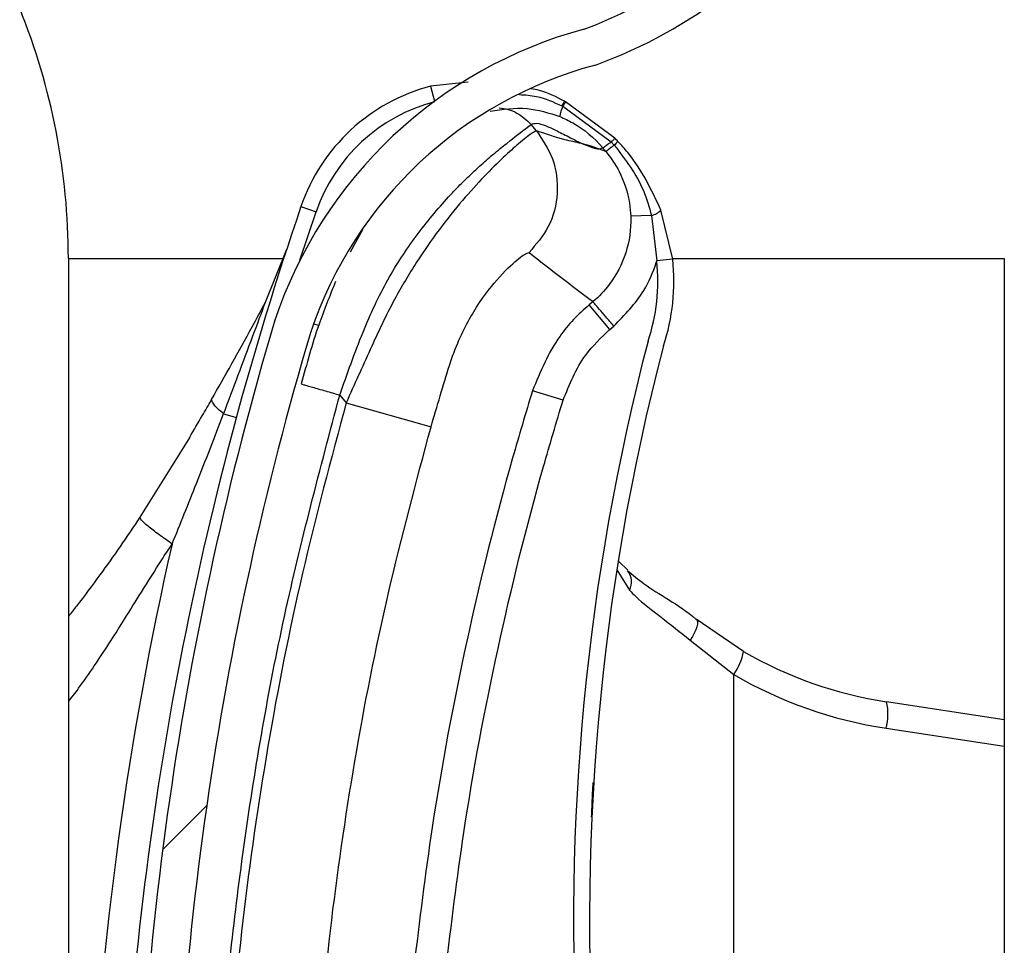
# Model space of a CAD drawing. Header units: inches. Extents: x 170 to 284, y 215 to 248.
# Tile 481 of 656: x 210.7916 to 210.8546, y 224.3005 to 224.3598. Entities that reach past the tile are written whole.
import ezdxf

# ---------------------------------------------------------------- set-up
doc = ezdxf.new("R2010")
doc.units = ezdxf.units.IN
doc.header["$LTSCALE"] = 0.25
doc.header["$MEASUREMENT"] = 0
doc.layers.add('RH FRONT OF HOOD', color=7, linetype='Continuous')

msp = doc.modelspace()

# ---------------------------------------------------------------- hatches: boundary and pattern name
at = {"layer": 'RH FRONT OF HOOD'}
h = msp.add_hatch(dxfattribs=at)
h.set_pattern_fill('ANSI31', color=256, scale=0.34241245, angle=2.8e-322, style=0)
h.set_pattern_definition([(45, (200.7563139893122, 218.4993357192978), (-0.03026527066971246, 0.03026527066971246), [])])
edge = h.paths.add_edge_path(flags=0)
edge.add_arc((210.829581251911, 224.1879290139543), 0.001712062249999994, 450.0000000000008, 472.2104203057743)
edge.add_line((210.8289340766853, 224.1895140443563), (210.8280215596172, 224.191748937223))
edge.add_arc((210.829581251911, 224.1879290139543), 0.004126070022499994, 449.9999999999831, 472.2104203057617, ccw=False)
edge.add_arc((210.829581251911, 224.1790262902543), 0.01302879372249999, 401.4761673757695, 449.99999999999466, ccw=False)
edge.add_arc((210.825335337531, 224.1758760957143), 0.01830194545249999, 360, 400.06137300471, ccw=False)
edge.add_arc((210.831875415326, 224.1758760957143), 0.01176186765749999, 292.1408576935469, 360, ccw=False)
edge.add_arc((210.829581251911, 224.1791290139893), 0.01566536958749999, 235.2570680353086, 295.4307998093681, ccw=False)
edge.add_arc((210.834820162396, 224.1872441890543), 0.02532140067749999, 212.8542481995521, 235.9809333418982, ccw=False)
edge.add_arc((210.826670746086, 224.1808753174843), 0.01504902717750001, 172.1557183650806, 209.3146496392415, ccw=False)
edge.add_arc((210.839100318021, 224.1795399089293), 0.02754708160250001, 453.308503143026, 532.9325737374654, ccw=False)
edge.add_arc((210.835847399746, 224.2156301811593), 0.008748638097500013, 280.9586189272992, 427.9414322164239)
edge.add_arc((210.8557071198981, 224.2779834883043), 0.05672062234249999, 179.5706357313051, 253.00989973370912, ccw=False)
edge.add_arc((211.014038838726, 224.2791819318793), 0.2150521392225, 163.4260275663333, 180.2060536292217, ccw=False)
edge.add_arc((210.835265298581, 224.3313313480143), 0.02884824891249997, 465.15884346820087, 521.4137567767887, ccw=False)
edge.add_arc((210.817939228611, 224.3858776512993), 0.0284373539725, 290.1205938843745, 343.7190675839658)
edge.add_arc((210.830779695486, 224.3817002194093), 0.01494630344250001, 345.2914408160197, 400.5471921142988)
edge.add_arc((210.827355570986, 224.3798854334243), 0.0187470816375, 397.9578745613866, 431.4396159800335)
edge.add_arc((210.829581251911, 224.3847134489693), 0.0134739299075, 433.877557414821, 472.2736457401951)
edge.add_arc((210.827013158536, 224.3917329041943), 0.006011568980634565, 474.982532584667, 495.7175736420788)
edge.add_arc((210.836806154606, 224.3844737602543), 0.01816498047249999, 500.8992600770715, 540.0000000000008)
edge.add_arc((210.829581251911, 224.3844737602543), 0.01094007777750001, 180, 270)
edge.add_arc((210.829581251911, 224.3753998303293), 0.001866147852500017, 270, 285.642246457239)
edge.add_line((210.8300844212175, 224.3736027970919), (210.8307353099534, 224.3712781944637))
edge.add_arc((210.829581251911, 224.3753998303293), 0.004280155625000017, 270.00000000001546, 285.6422464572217, ccw=False)
edge.add_arc((210.829581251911, 224.3844737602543), 0.01335408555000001, 179.9999999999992, 270.00000000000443, ccw=False)
edge.add_arc((210.836806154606, 224.3844737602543), 0.020578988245, 500.61135831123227, 540, ccw=False)
edge.add_arc((210.827013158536, 224.3917329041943), 0.008425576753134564, 474.57766718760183, 496.4997109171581, ccw=False)
edge.add_arc((210.829581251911, 224.3847134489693), 0.01588793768, 433.6903022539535, 472.4705806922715, ccw=False)
edge.add_arc((210.827355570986, 224.3798854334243), 0.02116108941, 398.1045307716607, 431.57717173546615, ccw=False)
edge.add_arc((210.830779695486, 224.3817002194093), 0.01736031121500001, 345.180248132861, 400.3658533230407, ccw=False)
edge.add_arc((210.817939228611, 224.3858776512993), 0.030851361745, 289.9181572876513, 343.77953759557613, ccw=False)
edge.add_arc((210.835265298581, 224.3313313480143), 0.02643424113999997, 464.9417095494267, 521.3236131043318)
edge.add_arc((211.014038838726, 224.2791819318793), 0.21263813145, 523.4376684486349, 540.2096895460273)
edge.add_arc((210.8557071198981, 224.2779834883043), 0.05430661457, 539.5566266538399, 613.1145348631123)
edge.add_arc((210.835847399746, 224.2156301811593), 0.01116264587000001, 280.0610388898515, 428.5290871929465, ccw=False)
edge.add_arc((210.839100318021, 224.1795399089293), 0.02513307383, 452.9714001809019, 532.9706577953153)
edge.add_arc((210.826670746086, 224.1808753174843), 0.01263501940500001, 532.0830472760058, 568.9826967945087)
edge.add_arc((210.834820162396, 224.1872441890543), 0.022907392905, 213.0443063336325, 236.0197152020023)
edge.add_arc((210.829581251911, 224.1791290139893), 0.01325136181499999, 235.1922404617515, 295.7352497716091)
edge.add_arc((210.831875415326, 224.1758760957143), 0.009347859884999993, 291.7225241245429, 360)
edge.add_arc((210.825335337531, 224.1758760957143), 0.01588793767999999, 360, 399.952178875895)
edge.add_arc((210.829581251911, 224.1790262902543), 0.01061478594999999, 401.6345013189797, 450.0000000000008)

# ---------------------------------------------------------------- linework, layer by layer
for p, q in [((210.8202924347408, 224.3557674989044), (210.8178930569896, 224.3555179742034)), ((210.8178930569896, 224.3555179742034), (210.8181468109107, 224.3545515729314)), ((210.8264794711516, 224.354552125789), (210.826478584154, 224.354552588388)), ((210.8265410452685, 224.3545198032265), (210.8264794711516, 224.354552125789)), ((210.8262972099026, 224.3542622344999), (210.8262981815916, 224.35426177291)), ((210.8262981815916, 224.35426177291), (210.8263603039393, 224.3542320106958)), ((210.8263603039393, 224.3542320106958), (210.8263611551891, 224.3542315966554)), ((210.8263611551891, 224.3542315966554), (210.8294648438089, 224.3519472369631)), ((210.8265419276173, 224.3545193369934), (210.8265410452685, 224.3545198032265)), ((210.8296833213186, 224.3521956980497), (210.8265419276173, 224.3545193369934)), ((210.8261733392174, 224.353574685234), (210.8261740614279, 224.353574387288)), ((210.8246730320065, 224.3526601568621), (210.8243252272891, 224.3530715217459)), ((210.8291087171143, 224.3513443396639), (210.8281773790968, 224.3516768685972)), ((210.8294648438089, 224.3519472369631), (210.829655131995, 224.3517416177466)), ((210.8095988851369, 224.3478098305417), (210.8105706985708, 224.3474769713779)), ((210.8095349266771, 224.3443762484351), (210.8105706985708, 224.3474769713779)), ((210.8320430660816, 224.347236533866), (210.8307094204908, 224.3471873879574)), ((210.8320430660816, 224.347236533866), (210.8323752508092, 224.3443247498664)), ((210.8333963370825, 224.3444369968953), (210.8326457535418, 224.3475839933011)), ((210.8135333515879, 224.3463186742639), (210.8127396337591, 224.3448799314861)), ((210.7947053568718, 224.3444764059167), (210.8084426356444, 224.3444764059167)), ((210.7947053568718, 224.3444764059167), (210.7947053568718, 224.285685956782)), ((210.8073302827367, 224.3416939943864), (210.808685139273, 224.3450829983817)), ((210.8333869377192, 224.3444764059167), (210.8546275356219, 224.3444764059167)), ((210.8546275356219, 224.3444764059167), (210.8546275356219, 220.0917137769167)), ((210.8333963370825, 224.3444369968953), (210.8323752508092, 224.3443247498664)), ((210.8282945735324, 224.3417188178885), (210.8280465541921, 224.3415091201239)), ((210.8293722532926, 224.3399411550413), (210.8280465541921, 224.3415091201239)), ((210.8104010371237, 224.3403056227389), (210.8107293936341, 224.3402048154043)), ((210.8293722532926, 224.3399411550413), (210.8296202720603, 224.3401508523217)), ((210.8120815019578, 224.3357369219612), (210.812494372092, 224.33524860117)), ((210.8263757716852, 224.3354012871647), (210.8244129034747, 224.3360038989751)), ((210.812494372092, 224.33524860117), (210.8179245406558, 224.3337004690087)), ((210.8046433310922, 224.3345287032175), (210.8054618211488, 224.334306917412)), ((210.8024754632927, 224.333033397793), (210.7992892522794, 224.3279069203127)), ((210.8299404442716, 224.325071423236), (210.8305339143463, 224.3245137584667)), ((210.8298300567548, 224.3245384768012), (210.8306316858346, 224.3232332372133)), ((210.8379397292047, 224.3193126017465), (210.8348993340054, 224.3213798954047)), ((210.8345125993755, 224.3200356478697), (210.8373029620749, 224.3178323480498)), ((210.8373029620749, 224.2524116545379), (210.8373029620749, 224.3178323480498)), ((210.8546275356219, 224.3149368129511), (210.8470902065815, 224.3160868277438)), ((210.8470554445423, 224.3143943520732), (210.8546275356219, 224.3132390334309))]:
    msp.add_line(p, q, dxfattribs=at)
at = {"layer": 'RH FRONT OF HOOD', "flags": 128}
msp.add_lwpolyline([(210.8348993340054, 224.3213798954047), (210.8349553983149, 224.3213058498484), (210.8349809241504, 224.3211970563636), (210.8349752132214, 224.3210564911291), (210.8349384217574, 224.3208879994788), (210.8348715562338, 224.3206961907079), (210.8347764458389, 224.3204863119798), (210.8346556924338, 224.3202641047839), (210.8345125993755, 224.3200356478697)], dxfattribs=at)
at = {"layer": 'RH FRONT OF HOOD'}
for centre, radius, start, end in [((210.817939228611, 224.3858776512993), 0.02843735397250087, 290.1205938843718, 343.7190675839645), ((210.817939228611, 224.3858776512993), 0.03085136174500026, 289.91815728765, 343.7795375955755), ((210.7519038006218, 224.3444764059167), 0.04280155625, 0, 21.99999999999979), ((210.835265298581, 224.3313313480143), 0.02884824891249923, 105.1588434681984, 161.4137567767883), ((210.835265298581, 224.3313313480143), 0.02643424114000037, 104.9417095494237, 161.3236131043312), ((210.8209367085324, 224.3439264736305), 0.01198443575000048, 104.7123854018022, 161.0929786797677), ((210.8277065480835, 224.3535836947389), 0.001564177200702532, 141.7256942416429, 154.2910519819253), ((210.8277110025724, 224.353581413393), 0.001568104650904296, 141.7542666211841, 154.2863466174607), ((210.8209367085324, 224.3439264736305), 0.01095719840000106, 104.712385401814, 161.0929786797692), ((210.8284075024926, 224.3532944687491), 0.00225166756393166, 155.3939551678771, 172.8510957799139), ((210.8284101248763, 224.3532930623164), 0.002253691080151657, 155.3897650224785, 172.8291455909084), ((210.8278097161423, 224.3535223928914), 0.001613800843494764, 141.826092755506, 153.9140894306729), ((210.8278088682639, 224.3535227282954), 0.001611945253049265, 141.8104826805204, 153.9114578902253), ((211.0140036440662, 224.2777984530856), 0.2160622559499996, 161.092978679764, 176.5597220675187), ((210.8316909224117, 224.3485437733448), 0.001353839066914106, 285.0764398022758, 314.8519014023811), ((210.8204625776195, 224.3430152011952), 0.01198443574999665, 341.341097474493, 6.273281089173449), ((210.8204625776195, 224.3430152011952), 0.0130116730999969, 341.5025581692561, 6.273281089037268), ((211.014038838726, 224.2791819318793), 0.2150521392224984, 163.4260275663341, 180.2060536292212), ((211.014038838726, 224.2791819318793), 0.2126381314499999, 163.4376684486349, 180.2096895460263), ((210.9735989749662, 224.3020926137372), 0.1465525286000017, 165.3406183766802, 202.0185750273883), ((210.9735989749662, 224.3020926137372), 0.1455252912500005, 165.3544246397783, 203.870550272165), ((211.0140036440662, 224.2777984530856), 0.2180957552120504, 167.1792232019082, 177.2535733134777), ((210.8296418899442, 224.3237622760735), 0.001122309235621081, 331.8758133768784, 39.94683461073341), ((210.8343779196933, 224.3199677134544), 0.003621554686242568, 323.8694765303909, 349.5782562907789), ((210.8510153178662, 224.3418124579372), 0.02602334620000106, 239.8373732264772, 261.3249484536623), ((210.8512387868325, 224.3418124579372), 0.02773540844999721, 239.8373732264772, 261.3249484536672), ((210.8437595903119, 224.3153086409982), 0.003420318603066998, 344.4956794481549, 13.15103634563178)]:
    msp.add_arc(centre, radius, start, end, dxfattribs=at)
for points, knots in [([(210.826478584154, 224.354552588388), (210.825953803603, 224.3548307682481), (210.8252629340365, 224.3551969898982), (210.8245005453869, 224.3553246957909), (210.8243172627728, 224.3553553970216)], [0, 0, 0, 0, 0.7595942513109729, 1, 1, 1, 1]), ([(210.8235815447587, 224.3549831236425), (210.823951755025, 224.3549616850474), (210.8249002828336, 224.3549067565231), (210.8257681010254, 224.3545063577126), (210.8262972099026, 224.3542622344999)], [0, 0, 0, 0, 0.3902998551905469, 1, 1, 1, 1]), ([(210.8217136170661, 224.3539118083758), (210.8225050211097, 224.354035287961), (210.8240226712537, 224.3542720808), (210.8254772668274, 224.3538004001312), (210.8261733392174, 224.353574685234)], [0, 0, 0, 0, 0.5214667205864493, 1, 1, 1, 1]), ([(210.8222872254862, 224.3541418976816), (210.8224773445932, 224.3541136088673), (210.8228727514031, 224.3540547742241), (210.8236097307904, 224.3537519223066), (210.8240433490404, 224.3533395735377), (210.8243252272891, 224.3530715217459)], [0, 0, 0, 0, 0.2447599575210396, 0.5090480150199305, 1, 1, 1, 1]), ([(210.8261740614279, 224.353574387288), (210.8264536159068, 224.3534461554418), (210.8274865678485, 224.3529723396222), (210.8283807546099, 224.3522069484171), (210.8289151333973, 224.351573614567), (210.8289151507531, 224.3515735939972)], [0, 0, 0, 0, 0.2706300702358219, 0.9999763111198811, 1, 1, 1, 1]), ([(210.8120815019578, 224.3357369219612), (210.8125573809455, 224.3370933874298), (210.8134557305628, 224.3396540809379), (210.8150711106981, 224.3431450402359), (210.8166735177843, 224.345556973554), (210.818005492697, 224.3472596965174), (210.8189203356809, 224.3483030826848), (210.8197119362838, 224.3491315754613), (210.8203807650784, 224.3497915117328), (210.8211255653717, 224.3504865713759), (210.8219593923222, 224.3512122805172), (210.8230887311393, 224.3521203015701), (210.8240787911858, 224.3528802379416), (210.8242479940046, 224.3530115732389), (210.8243252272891, 224.3530715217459)], [0, 0, 0, 0, 0.1307156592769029, 0.2467609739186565, 0.3577928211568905, 0.4170971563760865, 0.4791482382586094, 0.5177152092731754, 0.5590896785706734, 0.603294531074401, 0.6633484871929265, 0.7353692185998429, 0.8792082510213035, 1, 1, 1, 1]), ([(210.8246730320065, 224.3526601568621), (210.8245936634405, 224.3526284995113), (210.8244323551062, 224.3525641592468), (210.8236438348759, 224.3519454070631), (210.8225828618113, 224.3510022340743), (210.8213524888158, 224.3497886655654), (210.8199447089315, 224.3482427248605), (210.8184695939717, 224.3464075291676), (210.8169795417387, 224.3442723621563), (210.8154511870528, 224.34171780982), (210.8140150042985, 224.3386414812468), (210.8130055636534, 224.3363891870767), (210.812494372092, 224.33524860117)], [0, 0, 0, 0, 0.1094013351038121, 0.2223468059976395, 0.3151791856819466, 0.4102231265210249, 0.5012749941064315, 0.5946006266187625, 0.6834485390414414, 0.7745330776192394, 0.8858211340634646, 1, 1, 1, 1]), ([(210.8246730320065, 224.3526601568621), (210.8250622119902, 224.3520843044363), (210.8258706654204, 224.3508880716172), (210.8261295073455, 224.3486630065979), (210.8256017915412, 224.3464856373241), (210.8246537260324, 224.345395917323), (210.8241973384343, 224.3448713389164)], [0, 0, 0, 0, 0.2406941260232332, 0.4999999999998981, 0.7593058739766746, 1, 1, 1, 1]), ([(210.8243252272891, 224.3530715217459), (210.8244320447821, 224.3531112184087), (210.824656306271, 224.3531945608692), (210.8252580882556, 224.3530005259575), (210.8260127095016, 224.3526525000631), (210.8268120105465, 224.3522382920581), (210.8276094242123, 224.3518311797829), (210.8280333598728, 224.3516730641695), (210.8282483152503, 224.3515928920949)], [0, 0, 0, 0, 0.1574760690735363, 0.330618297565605, 0.4911886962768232, 0.6742546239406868, 0.834831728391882, 1, 1, 1, 1]), ([(210.8281773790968, 224.3516768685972), (210.8279666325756, 224.3517350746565), (210.8273853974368, 224.3518956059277), (210.8263171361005, 224.3521051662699), (210.825296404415, 224.3524497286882), (210.8246730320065, 224.3526601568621)], [0, 0, 0, 0, 0.1812946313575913, 0.50000735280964, 1, 1, 1, 1]), ([(210.8298882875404, 224.351985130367), (210.8298882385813, 224.3519851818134), (210.8298207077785, 224.3520561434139), (210.8297519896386, 224.3521259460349), (210.8296833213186, 224.3521956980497)], [0, 0, 0, 0, 0.0007249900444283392, 0.9999999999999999, 0.9999999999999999, 0.9999999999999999, 0.9999999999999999]), ([(210.8282483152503, 224.3515928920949), (210.8283418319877, 224.351567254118), (210.8285298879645, 224.3515156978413), (210.82875731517, 224.3515031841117), (210.8288624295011, 224.3515503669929), (210.8289148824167, 224.3515739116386)], [0, 0, 0, 0, 0.3313600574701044, 0.6663431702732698, 0.9999999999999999, 0.9999999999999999, 0.9999999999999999, 0.9999999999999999]), ([(210.8289148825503, 224.3515739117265), (210.8289630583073, 224.351516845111), (210.8290276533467, 224.351440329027), (210.829092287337, 224.3513637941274), (210.8291087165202, 224.3513443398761)], [0, 0, 0, 0, 0.7458120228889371, 0.9999999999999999, 0.9999999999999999, 0.9999999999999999, 0.9999999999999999]), ([(210.8294648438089, 224.3519472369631), (210.8294450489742, 224.3519319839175), (210.8293261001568, 224.3518403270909), (210.8291415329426, 224.351703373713), (210.8289666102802, 224.3515852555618), (210.8289323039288, 224.3515774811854), (210.8289151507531, 224.3515735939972)], [0, 0, 0, 0, 0.06239373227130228, 0.3749291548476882, 0.6874645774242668, 1, 1, 1, 1]), ([(210.8296551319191, 224.3517416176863), (210.8296351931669, 224.3517258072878), (210.8295154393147, 224.3516308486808), (210.8293302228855, 224.3514877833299), (210.829156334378, 224.3513619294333), (210.8291245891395, 224.3513502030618), (210.8291087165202, 224.3513443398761)], [0, 0, 0, 0, 0.062428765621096, 0.3749525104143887, 0.6874762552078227, 1, 1, 1, 1]), ([(210.8296553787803, 224.3517413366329), (210.8303636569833, 224.350813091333), (210.8314171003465, 224.3494324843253), (210.8318885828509, 224.3477784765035), (210.8320430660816, 224.347236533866)], [0, 0, 0, 0, 0.6723457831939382, 1, 1, 1, 1]), ([(210.8326457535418, 224.3475839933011), (210.8320324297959, 224.3488797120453), (210.8312818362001, 224.3504654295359), (210.8301037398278, 224.3517501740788), (210.8298882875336, 224.3519851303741)], [0, 0, 0, 0, 0.8171182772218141, 1, 1, 1, 1]), ([(210.8291055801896, 224.3513480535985), (210.8291055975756, 224.3513480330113), (210.8294406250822, 224.3509513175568), (210.8301246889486, 224.3499175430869), (210.8306153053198, 224.3484578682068), (210.8306887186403, 224.3474668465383), (210.8307094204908, 224.3471873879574)], [0, 0, 0, 0, 1.782673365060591e-05, 0.3435204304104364, 0.8148790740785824, 1, 1, 1, 1]), ([(210.8307094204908, 224.3471873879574), (210.8307101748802, 224.3471650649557), (210.8307367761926, 224.3463779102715), (210.8305122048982, 224.3448063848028), (210.8295566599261, 224.342969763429), (210.8286774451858, 224.3420426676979), (210.8282944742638, 224.341718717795), (210.8282944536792, 224.3417187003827)], [0, 0, 0, 0, 0.0108740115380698, 0.3834398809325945, 0.7558119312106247, 0.9999868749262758, 1, 1, 1, 1]), ([(210.8191039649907, 224.3376337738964), (210.8191039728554, 224.337633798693), (210.8192178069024, 224.3379927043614), (210.8197172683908, 224.3393988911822), (210.8208918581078, 224.3416015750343), (210.822426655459, 224.3435048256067), (210.8237720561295, 224.3447164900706), (210.8240457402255, 224.3448161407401), (210.8241973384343, 224.3448713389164)], [0, 0, 0, 0, 4.497367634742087e-06, 0.06509473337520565, 0.2616701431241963, 0.4753105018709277, 0.7093656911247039, 0.9999999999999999, 0.9999999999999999, 0.9999999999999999, 0.9999999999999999]), ([(210.8241973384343, 224.3448713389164), (210.8248705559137, 224.3443421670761), (210.8262169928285, 224.3432838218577), (210.8276019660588, 224.3422404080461), (210.8282944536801, 224.3417187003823)], [0, 0, 0, 0, 0.4999992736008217, 1, 1, 1, 1]), ([(210.8296202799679, 224.3401508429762), (210.8303220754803, 224.3408691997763), (210.8314841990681, 224.3420587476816), (210.8321591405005, 224.3436322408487), (210.8323643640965, 224.3442898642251), (210.8323752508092, 224.3443247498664)], [0, 0, 0, 0, 0.5907811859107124, 0.9782917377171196, 1, 1, 1, 1]), ([(210.8118122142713, 224.3430064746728), (210.8114378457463, 224.3420886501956), (210.8105812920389, 224.3399886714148), (210.8099617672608, 224.3377214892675), (210.809613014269, 224.3364452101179)], [0, 0, 0, 0, 0.4370636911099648, 1, 1, 1, 1]), ([(210.8038715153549, 224.3354435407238), (210.8047424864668, 224.3369837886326), (210.8059053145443, 224.3390401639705), (210.8070443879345, 224.3411615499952), (210.8073302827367, 224.3416939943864)], [0, 0, 0, 0, 0.7490110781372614, 1, 1, 1, 1]), ([(210.8046433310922, 224.3345287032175), (210.8052717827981, 224.3361935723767), (210.8061719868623, 224.3385783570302), (210.8070616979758, 224.3409715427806), (210.8073302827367, 224.3416939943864)], [0, 0, 0, 0, 0.6981213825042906, 1, 1, 1, 1]), ([(210.8280465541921, 224.3415091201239), (210.8280465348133, 224.3415091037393), (210.8273526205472, 224.3409224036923), (210.8257778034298, 224.3392988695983), (210.8249198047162, 224.3372275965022), (210.8244129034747, 224.3360038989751)], [0, 0, 0, 0, 1.142795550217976e-05, 0.409211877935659, 1, 1, 1, 1]), ([(210.8263757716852, 224.3354012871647), (210.8267874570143, 224.3364184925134), (210.8274850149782, 224.3381420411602), (210.8288236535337, 224.3394181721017), (210.8293722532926, 224.3399411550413)], [0, 0, 0, 0, 0.5901808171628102, 1, 1, 1, 1]), ([(210.8179245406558, 224.3337004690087), (210.8183120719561, 224.3350251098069), (210.8186996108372, 224.3363497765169), (210.8191039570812, 224.3376337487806), (210.8191039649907, 224.3376337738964)], [0, 0, 0, 0, 0.999980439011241, 1, 1, 1, 1]), ([(210.809613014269, 224.3364452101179), (210.8096459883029, 224.3364357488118), (210.8096967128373, 224.3364211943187), (210.8100045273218, 224.3363328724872), (210.8103231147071, 224.3362414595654), (210.8107185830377, 224.3361279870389), (210.8112932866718, 224.3359630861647), (210.8117709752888, 224.3358260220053), (210.8120815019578, 224.3357369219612)], [0, 0, 0, 0, 0.2394568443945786, 0.3683606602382, 0.5000000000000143, 0.6316393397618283, 0.7605431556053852, 1, 1, 1, 1]), ([(210.8039693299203, 224.2787103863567), (210.8040681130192, 224.2834657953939), (210.804266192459, 224.2930013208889), (210.805875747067, 224.3073102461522), (210.8083325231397, 224.3216198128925), (210.8108298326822, 224.3310236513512), (210.8120815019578, 224.3357369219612)], [0, 0, 0, 0, 0.2468628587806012, 0.4950083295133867, 0.74689458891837, 1, 1, 1, 1]), ([(210.8244129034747, 224.3360038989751), (210.8239848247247, 224.3345745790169), (210.8223999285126, 224.3292827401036), (210.820104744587, 224.3199846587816), (210.8180381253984, 224.3090753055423), (210.8171868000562, 224.30206300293), (210.8168232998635, 224.2990688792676)], [0, 0, 0, 0, 0.1185397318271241, 0.4388752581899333, 0.7604101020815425, 1, 1, 1, 1]), ([(210.8024734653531, 224.3330299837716), (210.802473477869, 224.3330300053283), (210.8027377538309, 224.3334851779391), (210.8032054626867, 224.3342852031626), (210.8036723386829, 224.3350943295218), (210.8038715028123, 224.3354435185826), (210.8038715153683, 224.3354435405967)], [0, 0, 0, 0, 2.704369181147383e-05, 0.571031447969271, 0.9999729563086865, 1, 1, 1, 1]), ([(210.8046433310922, 224.3345287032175), (210.8045121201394, 224.3346404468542), (210.804246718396, 224.3348664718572), (210.8039930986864, 224.3351567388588), (210.8038888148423, 224.3353416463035), (210.8038747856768, 224.3354242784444), (210.8038715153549, 224.3354435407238)], [0, 0, 0, 0, 0.2979480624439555, 0.6026626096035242, 0.9073771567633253, 0.9999999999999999, 0.9999999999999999, 0.9999999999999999, 0.9999999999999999]), ([(210.812494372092, 224.33524860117), (210.8115202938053, 224.3316184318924), (210.8095693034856, 224.3243475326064), (210.8073910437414, 224.3132667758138), (210.8057799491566, 224.3020841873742), (210.8047691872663, 224.2911155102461), (210.8045745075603, 224.2838676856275), (210.8044810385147, 224.2803878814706)], [0, 0, 0, 0, 0.2027568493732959, 0.4061035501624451, 0.6088604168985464, 0.8122072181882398, 1, 1, 1, 1]), ([(210.8188647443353, 224.2988486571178), (210.8192244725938, 224.3018117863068), (210.820065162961, 224.308736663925), (210.8221090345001, 224.3195332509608), (210.8243793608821, 224.328735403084), (210.8259521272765, 224.3339867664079), (210.8263757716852, 224.3354012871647)], [0, 0, 0, 0, 0.2395900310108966, 0.5599255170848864, 0.8814604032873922, 0.9999999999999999, 0.9999999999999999, 0.9999999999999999, 0.9999999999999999]), ([(210.8013452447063, 224.3261943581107), (210.8018681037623, 224.3274857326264), (210.8029910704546, 224.3302592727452), (210.8040678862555, 224.3330417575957), (210.8046433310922, 224.3345287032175)], [0, 0, 0, 0, 0.4656051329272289, 1, 1, 1, 1]), ([(210.8101271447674, 224.2803182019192), (210.8101271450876, 224.2803182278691), (210.8101689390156, 224.2837045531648), (210.8104320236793, 224.2907512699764), (210.8113839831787, 224.3014244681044), (210.8129585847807, 224.312300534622), (210.8150770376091, 224.3230878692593), (210.8169753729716, 224.3301629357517), (210.8179245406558, 224.3337004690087)], [0, 0, 0, 0, 1.439079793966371e-06, 0.1877923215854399, 0.3908439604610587, 0.5938956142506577, 0.7969478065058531, 1, 1, 1, 1]), ([(210.7992892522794, 224.3279069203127), (210.7988670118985, 224.3272794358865), (210.7980260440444, 224.3260296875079), (210.7966688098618, 224.3241386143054), (210.795569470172, 224.3226517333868), (210.7948790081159, 224.321785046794), (210.7947053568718, 224.3215670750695)], [0, 0, 0, 0, 0.2874979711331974, 0.5726040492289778, 0.8925098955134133, 1, 1, 1, 1]), ([(210.8013452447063, 224.3261943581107), (210.8010544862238, 224.3263996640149), (210.8004556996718, 224.3268224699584), (210.7997666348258, 224.3273637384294), (210.7993249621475, 224.3277643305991), (210.7993009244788, 224.3278603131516), (210.7992892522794, 224.3279069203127)], [0, 0, 0, 0, 0.242789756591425, 0.5000000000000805, 0.7572102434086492, 1, 1, 1, 1]), ([(210.7947053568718, 224.3160824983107), (210.7949262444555, 224.3163706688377), (210.7955020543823, 224.3171218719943), (210.7964020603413, 224.3184331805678), (210.7973769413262, 224.3199132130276), (210.7983730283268, 224.3214946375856), (210.7994492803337, 224.3232256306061), (210.8004591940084, 224.3248335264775), (210.8011237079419, 224.3258541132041), (210.8013452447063, 224.3261943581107)], [0, 0, 0, 0, 0.09019872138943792, 0.2351300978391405, 0.3944108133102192, 0.5296508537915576, 0.6982639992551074, 0.8994067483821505, 1, 1, 1, 1]), ([(210.8304942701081, 224.3244955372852), (210.8308375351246, 224.3242111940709), (210.8315775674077, 224.32359818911), (210.8331389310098, 224.3226228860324), (210.8343863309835, 224.3218439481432), (210.8350070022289, 224.3212827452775), (210.8350674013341, 224.3212281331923)], [0, 0, 0, 0, 0.2839420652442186, 0.6121401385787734, 0.9622563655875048, 1, 1, 1, 1]), ([(210.8306316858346, 224.3232332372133), (210.8307616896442, 224.3230995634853), (210.8313512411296, 224.3224933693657), (210.8326438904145, 224.3215357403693), (210.8338839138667, 224.3205403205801), (210.8345125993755, 224.3200356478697)], [0, 0, 0, 0, 0.1223980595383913, 0.5550603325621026, 1, 1, 1, 1]), ([(210.8282067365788, 224.3086887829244), (210.8282166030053, 224.3089937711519), (210.8282406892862, 224.3097383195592), (210.8282839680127, 224.3104826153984), (210.8283095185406, 224.3109220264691)], [0, 0, 0, 0, 0.4096284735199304, 1, 1, 1, 1])]:
    msp.add_open_spline(points, degree=3, knots=knots, dxfattribs=at)
for points in [[(210.8296833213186, 224.3521956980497), (210.8296818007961, 224.3521912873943), (210.8296787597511, 224.3521824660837), (210.829634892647, 224.3521304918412), (210.829565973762, 224.3520542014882), (210.8294985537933, 224.3519828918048), (210.8294648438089, 224.3519472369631)], [(210.8298882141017, 224.3519852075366), (210.8298861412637, 224.3519811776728), (210.8298819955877, 224.351973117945), (210.829834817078, 224.3519223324), (210.8297616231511, 224.3518472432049), (210.8296906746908, 224.3517767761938), (210.8296552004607, 224.3517415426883)], [(210.8296205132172, 224.3401510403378), (210.8294503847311, 224.3403521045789), (210.829110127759, 224.3407542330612), (210.8286776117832, 224.3412653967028), (210.8283687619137, 224.3416304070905), (210.8283190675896, 224.341689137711), (210.8282942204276, 224.3417185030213)]]:
    msp.add_open_spline(points, degree=3, dxfattribs=at)

doc.saveas('drawing.dxf')
